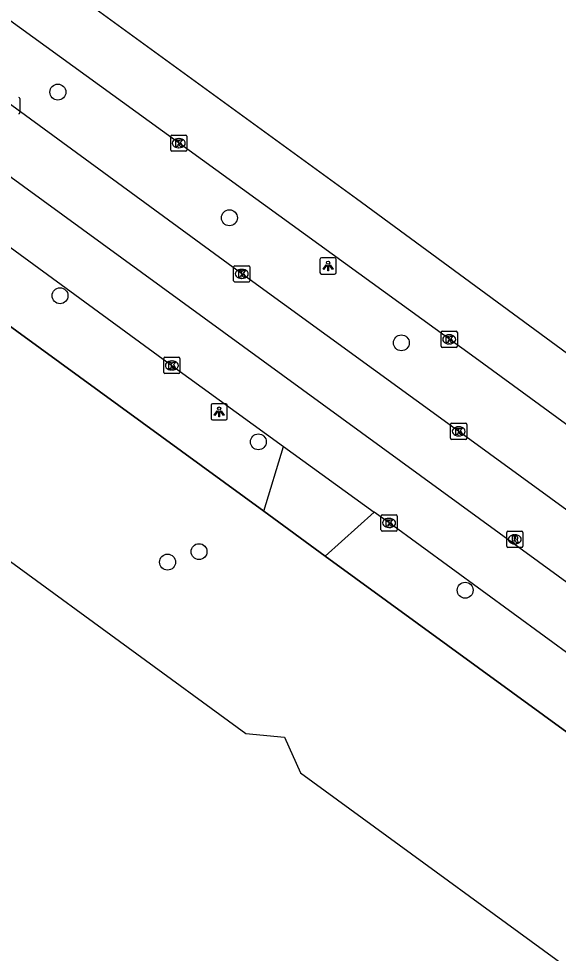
# Model space of a CAD drawing. Extents: x 159040 to 160094, y 381214 to 382518.
# Drawn here: x 159914.8 to 159948, y 382239.7 to 382297.2 of the extents above; entities that cross this region are included whole.
import ezdxf

# ---------------------------------------------------------------- set-up
doc = ezdxf.new("R2010")
doc.units = 0
for name, color, linetype in [('IMGEO_Boom', 7, 'Continuous'), ('IMGEO_Hek', 7, 'Continuous'), ('IMGEO_Kolk', 7, 'Continuous'), ('IMGEO_Lichtpunt', 7, 'Continuous'), ('IMGEO_Pand', 7, 'Continuous'), ('IMGEO_Rijbaan_lokaal_gesloten', 7, 'Continuous'), ('IMGEO_Rijbaan_lokaal_open', 7, 'Continuous'), ('IMGEO_Rijbaan_regionaal_gesloten', 7, 'Continuous'), ('IMGEO_Rioolput', 7, 'Continuous'), ('IMGEO_Voetpad_open', 7, 'Continuous')]:
    doc.layers.add(name, color=color, linetype=linetype)

msp = doc.modelspace()

# ---------------------------------------------------------------- linework, layer by layer
at = {"layer": 'IMGEO_Boom'}
for centre in [(159917.177, 382292.711), (159927.738, 382284.977), (159917.31, 382280.18), (159938.325, 382277.282), (159929.521, 382271.192), (159925.869, 382264.434), (159923.93, 382263.789), (159942.255, 382262.057)]:
    msp.add_circle(centre, 0.489, dxfattribs=at)
at = {"layer": 'IMGEO_Hek'}
for points in [[(159862.948, 382315.648), (159929.854, 382266.916)], [(159929.854, 382266.916), (159933.642, 382264.157)], [(159933.642, 382264.157), (159954.631, 382248.87)]]:
    msp.add_lwpolyline(points, dxfattribs=at)
at = {"layer": 'IMGEO_Kolk'}
for p, q in [((159914.837, 382292.306), (159914.837, 382291.454)), ((159924.122, 382289.142), (159924.122, 382289.994)), ((159924.197, 382290.068), (159925.049, 382290.068)), ((159924.61, 382289.848), (159924.635, 382289.848)), ((159925.123, 382289.994), (159925.123, 382289.142)), ((159924.633, 382289.288), (159924.608, 382289.288)), ((159925.049, 382289.068), (159924.197, 382289.068)), ((159927.999, 382281.098), (159927.999, 382281.95)), ((159928.074, 382282.024), (159928.926, 382282.024)), ((159928.487, 382281.804), (159928.512, 382281.804)), ((159929, 382281.95), (159929, 382281.098)), ((159928.51, 382281.244), (159928.485, 382281.244)), ((159928.926, 382281.024), (159928.074, 382281.024)), ((159940.771, 382277.072), (159940.771, 382277.924)), ((159940.846, 382277.998), (159941.698, 382277.998)), ((159941.259, 382277.778), (159941.284, 382277.778)), ((159941.772, 382277.924), (159941.772, 382277.072)), ((159941.282, 382277.218), (159941.257, 382277.218)), ((159941.698, 382276.998), (159940.846, 382276.998)), ((159923.694, 382275.465), (159923.694, 382276.317)), ((159923.769, 382276.391), (159924.621, 382276.391)), ((159924.182, 382276.171), (159924.207, 382276.171)), ((159924.695, 382276.317), (159924.695, 382275.465)), ((159924.621, 382275.391), (159923.769, 382275.391)), ((159924.205, 382275.611), (159924.18, 382275.611)), ((159941.354, 382271.41), (159941.354, 382272.262)), ((159941.429, 382272.336), (159942.281, 382272.336)), ((159941.842, 382272.116), (159941.867, 382272.116)), ((159942.355, 382272.262), (159942.355, 382271.41)), ((159942.281, 382271.336), (159941.429, 382271.336)), ((159941.865, 382271.556), (159941.84, 382271.556)), ((159937.146, 382266.699), (159937.998, 382266.699)), ((159937.071, 382265.773), (159937.071, 382266.625)), ((159937.559, 382266.479), (159937.584, 382266.479)), ((159938.072, 382266.625), (159938.072, 382265.773)), ((159937.998, 382265.699), (159937.146, 382265.699)), ((159937.582, 382265.919), (159937.557, 382265.919))]:
    msp.add_line(p, q, dxfattribs=at)
for points in [[(159914.837, 382292.306), (159914.837, 382291.454)], [(159924.122, 382289.142), (159924.122, 382289.994)], [(159924.197, 382290.068), (159925.049, 382290.068)], [(159924.443, 382289.768), (159924.566, 382289.768), (159924.566, 382289.617), (159924.696, 382289.768), (159924.86, 382289.768), (159924.714, 382289.617), (159924.867, 382289.368), (159924.715, 382289.368), (159924.63, 382289.532), (159924.566, 382289.465), (159924.566, 382289.368), (159924.443, 382289.368), (159924.443, 382289.768)], [(159925.123, 382289.994), (159925.123, 382289.142)], [(159925.049, 382289.068), (159924.197, 382289.068)], [(159927.999, 382281.098), (159927.999, 382281.95)], [(159928.074, 382282.024), (159928.926, 382282.024)], [(159928.32, 382281.724), (159928.443, 382281.724), (159928.443, 382281.573), (159928.573, 382281.724), (159928.737, 382281.724), (159928.591, 382281.573), (159928.744, 382281.324), (159928.592, 382281.324), (159928.507, 382281.488), (159928.443, 382281.421), (159928.443, 382281.324), (159928.32, 382281.324), (159928.32, 382281.724)], [(159929, 382281.95), (159929, 382281.098)], [(159928.926, 382281.024), (159928.074, 382281.024)], [(159940.771, 382277.072), (159940.771, 382277.924)], [(159940.846, 382277.998), (159941.698, 382277.998)], [(159941.092, 382277.698), (159941.215, 382277.698), (159941.215, 382277.547), (159941.345, 382277.698), (159941.509, 382277.698), (159941.363, 382277.547), (159941.516, 382277.298), (159941.364, 382277.298), (159941.279, 382277.462), (159941.215, 382277.395), (159941.215, 382277.298), (159941.092, 382277.298), (159941.092, 382277.698)], [(159941.772, 382277.924), (159941.772, 382277.072)], [(159941.698, 382276.998), (159940.846, 382276.998)], [(159923.694, 382275.465), (159923.694, 382276.317)], [(159923.769, 382276.391), (159924.621, 382276.391)], [(159924.015, 382276.091), (159924.138, 382276.091), (159924.138, 382275.94), (159924.268, 382276.091), (159924.432, 382276.091), (159924.286, 382275.94), (159924.439, 382275.691), (159924.287, 382275.691), (159924.202, 382275.855), (159924.138, 382275.788), (159924.138, 382275.691), (159924.015, 382275.691), (159924.015, 382276.091)], [(159924.695, 382276.317), (159924.695, 382275.465)], [(159924.621, 382275.391), (159923.769, 382275.391)], [(159941.354, 382271.41), (159941.354, 382272.262)], [(159941.429, 382272.336), (159942.281, 382272.336)], [(159941.675, 382272.036), (159941.798, 382272.036), (159941.798, 382271.885), (159941.928, 382272.036), (159942.092, 382272.036), (159941.946, 382271.885), (159942.099, 382271.636), (159941.947, 382271.636), (159941.862, 382271.8), (159941.798, 382271.733), (159941.798, 382271.636), (159941.675, 382271.636), (159941.675, 382272.036)], [(159942.355, 382272.262), (159942.355, 382271.41)], [(159942.281, 382271.336), (159941.429, 382271.336)], [(159937.146, 382266.699), (159937.998, 382266.699)], [(159937.071, 382265.773), (159937.071, 382266.625)], [(159937.392, 382266.399), (159937.515, 382266.399), (159937.515, 382266.248), (159937.645, 382266.399), (159937.809, 382266.399), (159937.663, 382266.248), (159937.816, 382265.999), (159937.664, 382265.999), (159937.579, 382266.163), (159937.515, 382266.096), (159937.515, 382265.999), (159937.392, 382265.999), (159937.392, 382266.399)], [(159938.072, 382266.625), (159938.072, 382265.773)], [(159937.998, 382265.699), (159937.146, 382265.699)]]:
    msp.add_lwpolyline(points, dxfattribs=at)
for centre, start, end in [((159914.761, 382292.304), 1.55205, 88.44795), ((159914.761, 382292.304), 1.55205, 88.44795), ((159914.761, 382291.456), 271.55205, 358.44795), ((159914.761, 382291.456), 271.55205, 358.44795), ((159924.199, 382289.992), 91.55205, 178.44795), ((159924.199, 382289.992), 91.55205, 178.44795), ((159925.047, 382289.992), 1.55205, 88.44795), ((159925.047, 382289.992), 1.55205, 88.44795), ((159924.199, 382289.144), 181.55205, 268.44795), ((159924.199, 382289.144), 181.55205, 268.44795), ((159925.047, 382289.144), 271.55205, 358.44795), ((159925.047, 382289.144), 271.55205, 358.44795), ((159928.076, 382281.948), 91.55205, 178.44795), ((159928.076, 382281.948), 91.55205, 178.44795), ((159928.924, 382281.948), 1.55205, 88.44795), ((159928.924, 382281.948), 1.55205, 88.44795), ((159928.076, 382281.1), 181.55205, 268.44795), ((159928.076, 382281.1), 181.55205, 268.44795), ((159928.924, 382281.1), 271.55205, 358.44795), ((159928.924, 382281.1), 271.55205, 358.44795), ((159940.848, 382277.922), 91.55205, 178.44795), ((159940.848, 382277.922), 91.55205, 178.44795), ((159941.696, 382277.922), 1.55205, 88.44795), ((159941.696, 382277.922), 1.55205, 88.44795), ((159940.848, 382277.074), 181.55205, 268.44795), ((159940.848, 382277.074), 181.55205, 268.44795), ((159941.696, 382277.074), 271.55205, 358.44795), ((159941.696, 382277.074), 271.55205, 358.44795), ((159923.771, 382276.315), 91.55205, 178.44795), ((159923.771, 382276.315), 91.55205, 178.44795), ((159924.619, 382276.315), 1.55205, 88.44795), ((159924.619, 382276.315), 1.55205, 88.44795), ((159923.771, 382275.467), 181.55205, 268.44795), ((159923.771, 382275.467), 181.55205, 268.44795), ((159924.619, 382275.467), 271.55205, 358.44795), ((159924.619, 382275.467), 271.55205, 358.44795), ((159941.431, 382272.26), 91.55205, 178.44795), ((159941.431, 382272.26), 91.55205, 178.44795), ((159942.279, 382272.26), 1.55205, 88.44795), ((159942.279, 382272.26), 1.55205, 88.44795), ((159941.431, 382271.412), 181.55205, 268.44795), ((159941.431, 382271.412), 181.55205, 268.44795), ((159942.279, 382271.412), 271.55205, 358.44795), ((159942.279, 382271.412), 271.55205, 358.44795), ((159937.148, 382266.623), 91.55205, 178.44795), ((159937.148, 382266.623), 91.55205, 178.44795), ((159937.996, 382266.623), 1.55205, 88.44795), ((159937.996, 382266.623), 1.55205, 88.44795), ((159937.148, 382265.775), 181.55205, 268.44795), ((159937.148, 382265.775), 181.55205, 268.44795), ((159937.996, 382265.775), 271.55205, 358.44795), ((159937.996, 382265.775), 271.55205, 358.44795)]:
    msp.add_arc(centre, 0.0765, start, end, dxfattribs=at)
for centre, major_axis, ratio, start_param, end_param in [((159924.609, 382289.568), (-0.387, 0.002), 0.722429, 4.712389, 7.853982), ((159924.634, 382289.568), (-0.39, 0.002), 0.717154, 1.570796, 4.712389), ((159928.486, 382281.524), (-0.387, 0.002), 0.722429, 4.712389, 7.853982), ((159928.511, 382281.524), (-0.39, 0.002), 0.717154, 1.570796, 4.712389), ((159941.258, 382277.498), (-0.387, 0.002), 0.722429, 4.712389, 7.853982), ((159941.283, 382277.498), (-0.39, 0.002), 0.717154, 1.570796, 4.712389), ((159924.181, 382275.891), (-0.387, 0.002), 0.722429, 4.712389, 7.853982), ((159924.206, 382275.891), (-0.39, 0.002), 0.717154, 1.570796, 4.712389), ((159941.841, 382271.836), (-0.387, 0.002), 0.722429, 4.712389, 7.853982), ((159941.866, 382271.836), (-0.39, 0.002), 0.717154, 1.570796, 4.712389), ((159937.558, 382266.199), (-0.387, 0.002), 0.722429, 4.712389, 7.853982), ((159937.583, 382266.199), (-0.39, 0.002), 0.717154, 1.570796, 4.712389)]:
    msp.add_ellipse(centre, major_axis=major_axis, ratio=ratio, start_param=start_param, end_param=end_param, dxfattribs=at)
at = {"layer": 'IMGEO_Lichtpunt'}
for p, q in [((159933.314, 382282.416), (159933.314, 382281.609)), ((159933.314, 382282.416), (159933.314, 382281.609)), ((159934.216, 382282.511), (159933.408, 382282.511)), ((159934.216, 382282.511), (159933.408, 382282.511)), ((159934.31, 382281.609), (159934.31, 382282.416)), ((159934.31, 382281.609), (159934.31, 382282.416)), ((159933.408, 382281.515), (159934.216, 382281.515)), ((159933.408, 382281.515), (159934.216, 382281.515)), ((159926.608, 382273.436), (159926.608, 382272.629)), ((159926.608, 382273.436), (159926.608, 382272.629)), ((159927.51, 382273.531), (159926.702, 382273.531)), ((159927.51, 382273.531), (159926.702, 382273.531)), ((159927.604, 382272.629), (159927.604, 382273.436)), ((159927.604, 382272.629), (159927.604, 382273.436)), ((159926.702, 382272.535), (159927.51, 382272.535)), ((159926.702, 382272.535), (159927.51, 382272.535))]:
    msp.add_line(p, q, dxfattribs=at)
for points in [[(159933.688, 382282.08), (159933.727, 382282.052), (159933.539, 382281.79), (159933.501, 382281.817), (159933.688, 382282.08)], [(159933.79, 382282.032), (159933.837, 382282.032), (159933.837, 382281.71), (159933.79, 382281.71), (159933.79, 382282.032)], [(159933.9, 382282.052), (159933.938, 382282.079), (159934.125, 382281.817), (159934.086, 382281.789), (159933.9, 382282.052)], [(159926.982, 382273.1), (159927.021, 382273.072), (159926.833, 382272.81), (159926.795, 382272.837), (159926.982, 382273.1)], [(159927.084, 382273.052), (159927.131, 382273.052), (159927.131, 382272.73), (159927.084, 382272.73), (159927.084, 382273.052)], [(159927.194, 382273.072), (159927.232, 382273.099), (159927.419, 382272.837), (159927.38, 382272.809), (159927.194, 382273.072)]]:
    msp.add_lwpolyline(points, dxfattribs=at)
for centre in [(159933.813, 382282.214), (159927.107, 382273.234)]:
    msp.add_circle(centre, 0.0994, dxfattribs=at)
for centre, start, end in [((159933.408, 382282.416), 90, 180), ((159933.408, 382282.416), 90, 180), ((159934.216, 382282.416), 0, 90), ((159934.216, 382282.416), 0, 90), ((159933.408, 382281.609), 180, 270), ((159933.408, 382281.609), 180, 270), ((159934.216, 382281.609), 270, 0), ((159934.216, 382281.609), 270, 360), ((159926.702, 382273.436), 90, 180), ((159926.702, 382273.436), 90, 180), ((159927.51, 382273.436), 0, 90), ((159927.51, 382273.436), 0, 90), ((159926.702, 382272.629), 180, 270), ((159926.702, 382272.629), 180, 270), ((159927.51, 382272.629), 270, 0), ((159927.51, 382272.629), 270, 360)]:
    msp.add_arc(centre, 0.0946, start, end, dxfattribs=at)
at = {"layer": 'IMGEO_Pand'}
msp.add_lwpolyline([(159847.489, 382231.418), (159824.251, 382248.347), (159834.092, 382261.89), (159831.074, 382264.097), (159839.967, 382276.314), (159849.826, 382269.137), (159857.448, 382279.611), (159857.704, 382282.03), (159859.901, 382282.988), (159869.625, 382296.32), (159894.849, 382277.968), (159899.284, 382274.741), (159901.665, 382274.497), (159902.64, 382272.295), (159906.987, 382269.124), (159928.753, 382253.251), (159931.134, 382253.007), (159932.105, 382250.815), (159951.642, 382236.581)], dxfattribs=at)
at = {"layer": 'IMGEO_Rijbaan_lokaal_gesloten'}
for points in [[(159860.098, 382326.954), (159963.943, 382251.311), (159964.399, 382250.985)], [(159867.707, 382317.081), (159869.938, 382315.452), (159882.52, 382306.304), (159896.64, 382295.974), (159910.01, 382286.237), (159924.195, 382275.892), (159931.071, 382270.91)], [(159931.071, 382270.91), (159936.658, 382266.862)], [(159962.347, 382248.193), (159959.848, 382250), (159950.94, 382256.441), (159937.573, 382266.199), (159936.658, 382266.862)]]:
    msp.add_lwpolyline(points, dxfattribs=at)
at = {"layer": 'IMGEO_Rijbaan_lokaal_open'}
msp.add_lwpolyline([(159962.132, 382260.303), (159962.021, 382259.918), (159961.321, 382259.474), (159959.363, 382259.335), (159958.631, 382259.627), (159941.854, 382271.835), (159928.499, 382281.523), (159914.337, 382291.879), (159900.987, 382301.618), (159887.61, 382311.346), (159873.422, 382321.67), (159855.959, 382334.361), (159849.389, 382339.159), (159848.991, 382339.449), (159845.746, 382341.819), (159845.434, 382342.048), (159839.763, 382346.189), (159823.95, 382357.69), (159814.386, 382364.635)], dxfattribs=at)
at = {"layer": 'IMGEO_Rijbaan_regionaal_gesloten'}
for points in [[(159951.408, 382270.111), (159950.255, 382270.973), (159942.86, 382276.362), (159898.832, 382308.266), (159879.476, 382322.389), (159862.74, 382334.601), (159851.859, 382342.552), (159851.467, 382342.838), (159848.225, 382345.207), (159847.909, 382345.438), (159842.302, 382349.754), (159825.931, 382361.611), (159744.721, 382421.135)], [(159910.26, 382304.565), (159935.563, 382286.156), (159963.862, 382265.377), (159986.376, 382249.304), (160003.384, 382236.892)]]:
    msp.add_lwpolyline(points, dxfattribs=at)
at = {"layer": 'IMGEO_Rioolput'}
for p, q in [((159944.809, 382264.766), (159944.809, 382265.618)), ((159944.884, 382265.692), (159945.736, 382265.692)), ((159945.81, 382265.618), (159945.81, 382264.766)), ((159945.297, 382265.472), (159945.322, 382265.472)), ((159945.736, 382264.692), (159944.884, 382264.692)), ((159945.32, 382264.912), (159945.295, 382264.912))]:
    msp.add_line(p, q, dxfattribs=at)
for points in [[(159944.809, 382264.766), (159944.809, 382265.618)], [(159944.884, 382265.692), (159945.736, 382265.692)], [(159945.81, 382265.618), (159945.81, 382264.766)], [(159945.398, 382265.39), (159945.146, 382265.392), (159945.146, 382264.992)], [(159945.146, 382264.992), (159945.27, 382264.992), (159945.27, 382265.154), (159945.281, 382265.154)], [(159945.324, 382265.311), (159945.27, 382265.311), (159945.27, 382265.23)], [(159945.27, 382265.23), (159945.322, 382265.23)], [(159945.328, 382265.125), (159945.399, 382264.992), (159945.539, 382264.992), (159945.474, 382265.118)], [(159945.736, 382264.692), (159944.884, 382264.692)]]:
    msp.add_lwpolyline(points, dxfattribs=at)
for centre, radius, start, end in [((159944.886, 382265.616), 0.0765, 91.55205, 178.44795), ((159944.886, 382265.616), 0.0765, 91.55205, 178.44795), ((159945.734, 382265.616), 0.0765, 1.55205, 88.44795), ((159945.734, 382265.616), 0.0765, 1.55205, 88.44795), ((159945.28, 382265.101), 0.0533, 26.02933, 88.69889), ((159945.306, 382265.419), 0.19, 274.7715, 282.96867), ((159945.33, 382265.215), 0.0964, 77.00612, 93.18647), ((159945.344, 382265.272), 0.0378, 276.66336, 79.67722), ((159945.397, 382265.28), 0.109, 350.36119, 89.41601), ((159945.395, 382265.28), 0.112, 277.58423, 350.98172), ((159945.379, 382265.065), 0.108, 29.51342, 73.79051), ((159944.886, 382264.768), 0.0765, 181.55205, 268.44795), ((159944.886, 382264.768), 0.0765, 181.55205, 268.44795), ((159945.734, 382264.768), 0.0765, 271.55205, 358.44795), ((159945.734, 382264.768), 0.0765, 271.55205, 358.44795)]:
    msp.add_arc(centre, radius, start, end, dxfattribs=at)
for centre, major_axis, ratio, start_param, end_param in [((159945.296, 382265.192), (-0.387, 0.002), 0.722429, 4.712389, 7.853982), ((159945.321, 382265.192), (-0.39, 0.002), 0.717154, 1.570796, 4.712389)]:
    msp.add_ellipse(centre, major_axis=major_axis, ratio=ratio, start_param=start_param, end_param=end_param, dxfattribs=at)
at = {"layer": 'IMGEO_Voetpad_open'}
for points in [[(159929.854, 382266.916), (159862.948, 382315.648)], [(159929.854, 382266.916), (159931.071, 382270.91)], [(159933.642, 382264.157), (159929.854, 382266.916)], [(159936.658, 382266.862), (159933.642, 382264.157)], [(159979.923, 382230.447), (159954.631, 382248.87), (159933.642, 382264.157)]]:
    msp.add_lwpolyline(points, dxfattribs=at)

doc.saveas('drawing.dxf')
